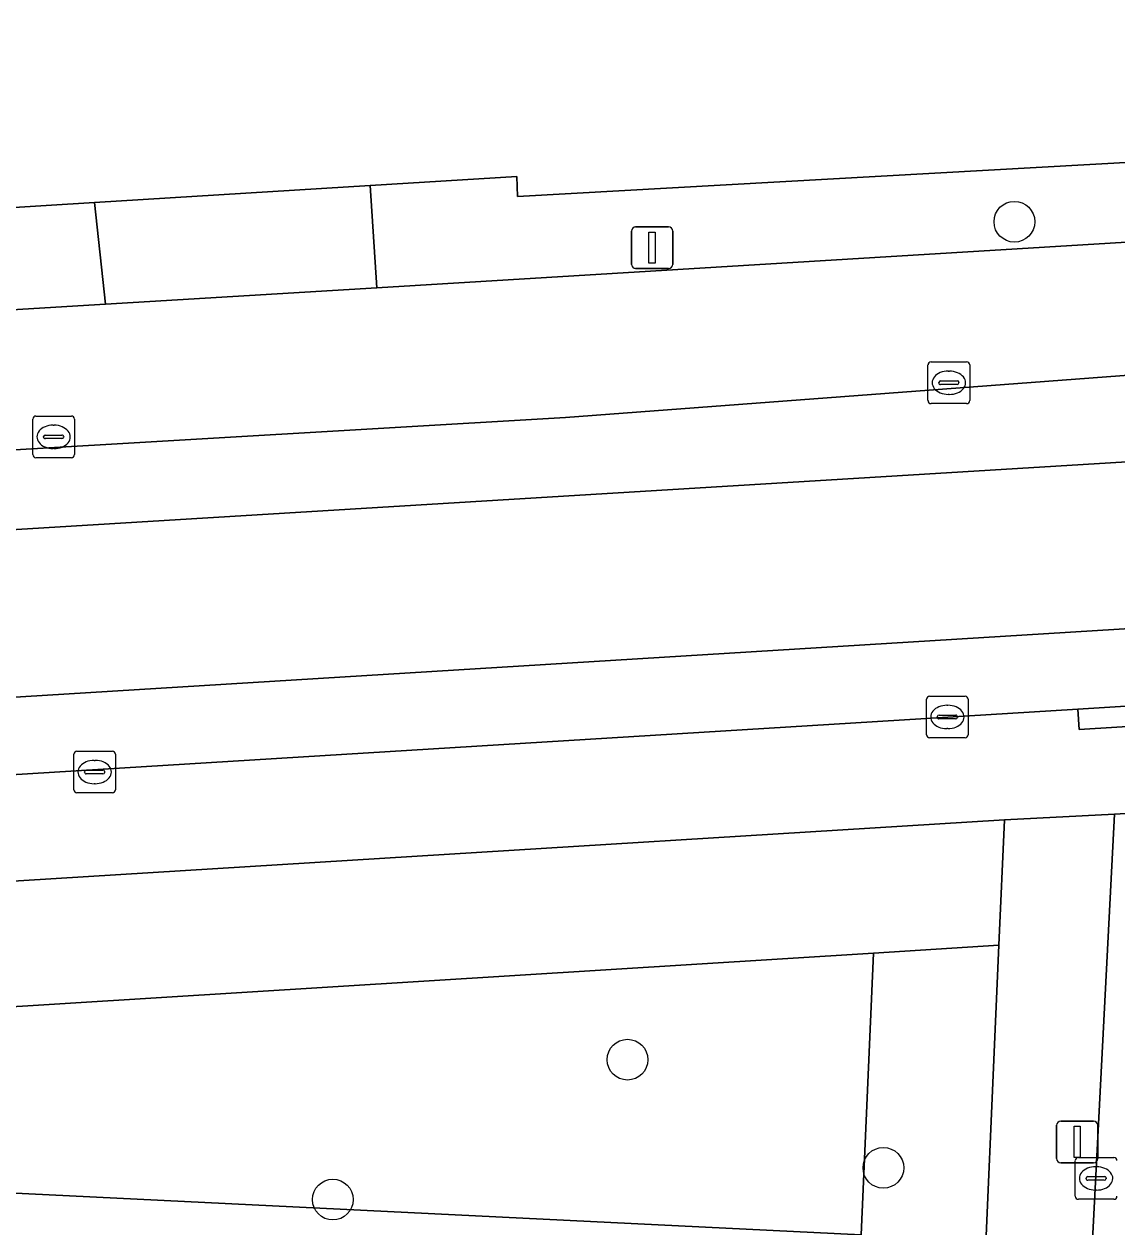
# Model space of a CAD drawing. Extents: x 162989 to 165008, y 383432 to 384338.
# Drawn here: x 164623.55 to 164649.79, y 384042.06 to 384070.93 of the extents above; entities that cross this region are included whole.
import ezdxf

# ---------------------------------------------------------------- set-up
doc = ezdxf.new("R2010")
doc.units = 0
for name, color, linetype in [('IMGEO_Boom', 7, 'Continuous'), ('IMGEO_Erf', 7, 'Continuous'), ('IMGEO_Groenvoorziening', 7, 'Continuous'), ('IMGEO_Kolk', 7, 'Continuous'), ('IMGEO_Lichtmast', 7, 'Continuous'), ('IMGEO_Parkeervlak_open', 7, 'Continuous'), ('IMGEO_Rijbaan_lokaal_gesloten', 7, 'Continuous'), ('IMGEO_Rijbaan_lokaal_open', 7, 'Continuous'), ('IMGEO_Voetpad_open', 7, 'Continuous')]:
    doc.layers.add(name, color=color, linetype=linetype)

msp = doc.modelspace()

# ---------------------------------------------------------------- linework, layer by layer
at = {"layer": 'IMGEO_Boom'}
for centre in [(164647.326, 384066.185), (164638.04, 384046.075), (164644.181, 384043.48), (164630.967, 384042.718)]:
    msp.add_circle(centre, 0.489, dxfattribs=at)
at = {"layer": 'IMGEO_Erf'}
msp.add_lwpolyline([(164580.599, 384063.656), (164600.028, 384064.811), (164600.009, 384065.081), (164607.717, 384065.559), (164625.247, 384066.645), (164631.862, 384067.055), (164635.381, 384067.273), (164635.401, 384066.793), (164650.428, 384067.633), (164660.705, 384068.263), (164683.601, 384069.668), (164693.816, 384070.294), (164700.768, 384070.722), (164700.808, 384070.462), (164708.107, 384070.929)], dxfattribs=at)
at = {"layer": 'IMGEO_Groenvoorziening'}
for points in [[(164646.954, 384048.821), (164647.086, 384051.835), (164613.969, 384049.786), (164609.937, 384049.54), (164591.481, 384048.37), (164590.48, 384029.682), (164593.475, 384029.506), (164594.267, 384044.3), (164594.334, 384045.542), (164643.943, 384048.633)], [(164596.465, 384029.331), (164597.022, 384041.161), (164646.512, 384038.728), (164646.954, 384048.821), (164643.943, 384048.633), (164643.647, 384041.872), (164594.267, 384044.3), (164593.475, 384029.506)], [(164594.267, 384044.3), (164643.647, 384041.872), (164643.943, 384048.633), (164594.334, 384045.542)]]:
    msp.add_lwpolyline(points, close=True, dxfattribs=at)
at = {"layer": 'IMGEO_Kolk'}
for p, q in [((164645.252, 384061.895), (164645.252, 384062.747)), ((164645.327, 384062.821), (164646.179, 384062.821)), ((164646.253, 384062.747), (164646.253, 384061.895)), ((164645.74, 384062.601), (164645.765, 384062.601)), ((164645.511, 384062.315), (164645.511, 384062.327)), ((164645.949, 384062.278), (164645.551, 384062.278)), ((164645.554, 384062.364), (164645.952, 384062.364)), ((164645.995, 384062.327), (164645.995, 384062.315)), ((164645.763, 384062.041), (164645.738, 384062.041)), ((164646.179, 384061.821), (164645.327, 384061.821)), ((164623.762, 384060.596), (164623.762, 384061.448)), ((164623.837, 384061.522), (164624.689, 384061.522)), ((164624.763, 384061.448), (164624.763, 384060.596)), ((164624.021, 384061.016), (164624.021, 384061.028)), ((164624.064, 384061.065), (164624.462, 384061.065)), ((164624.25, 384061.302), (164624.275, 384061.302)), ((164624.505, 384061.028), (164624.505, 384061.016)), ((164624.459, 384060.979), (164624.061, 384060.979)), ((164624.273, 384060.742), (164624.248, 384060.742)), ((164624.689, 384060.522), (164623.837, 384060.522)), ((164645.217, 384053.874), (164645.217, 384054.726)), ((164645.292, 384054.8), (164646.144, 384054.8)), ((164646.218, 384054.726), (164646.218, 384053.874)), ((164645.705, 384054.58), (164645.73, 384054.58)), ((164645.476, 384054.294), (164645.476, 384054.306)), ((164645.914, 384054.257), (164645.516, 384054.257)), ((164645.519, 384054.343), (164645.917, 384054.343)), ((164645.96, 384054.306), (164645.96, 384054.294)), ((164646.144, 384053.8), (164645.292, 384053.8)), ((164645.728, 384054.02), (164645.703, 384054.02)), ((164624.748, 384052.553), (164624.748, 384053.405)), ((164624.823, 384053.479), (164625.675, 384053.479)), ((164625.236, 384053.259), (164625.261, 384053.259)), ((164625.749, 384053.405), (164625.749, 384052.553)), ((164625.007, 384052.973), (164625.007, 384052.985)), ((164625.445, 384052.936), (164625.047, 384052.936)), ((164625.05, 384053.022), (164625.448, 384053.022)), ((164625.491, 384052.985), (164625.491, 384052.973)), ((164625.259, 384052.699), (164625.234, 384052.699)), ((164625.675, 384052.479), (164624.823, 384052.479)), ((164648.861, 384043.726), (164649.713, 384043.726)), ((164648.786, 384042.8), (164648.786, 384043.652)), ((164649.274, 384043.506), (164649.299, 384043.506)), ((164649.045, 384043.22), (164649.045, 384043.232)), ((164649.483, 384043.183), (164649.085, 384043.183)), ((164649.088, 384043.269), (164649.486, 384043.269)), ((164649.529, 384043.232), (164649.529, 384043.22)), ((164649.297, 384042.946), (164649.272, 384042.946)), ((164649.713, 384042.726), (164648.861, 384042.726))]:
    msp.add_line(p, q, dxfattribs=at)
for points in [[(164645.252, 384061.895), (164645.252, 384062.747)], [(164645.327, 384062.821), (164646.179, 384062.821)], [(164646.253, 384062.747), (164646.253, 384061.895)], [(164646.179, 384061.821), (164645.327, 384061.821)], [(164623.762, 384060.596), (164623.762, 384061.448)], [(164623.837, 384061.522), (164624.689, 384061.522)], [(164624.763, 384061.448), (164624.763, 384060.596)], [(164624.689, 384060.522), (164623.837, 384060.522)], [(164645.217, 384053.874), (164645.217, 384054.726)], [(164645.292, 384054.8), (164646.144, 384054.8)], [(164646.218, 384054.726), (164646.218, 384053.874)], [(164646.144, 384053.8), (164645.292, 384053.8)], [(164624.748, 384052.553), (164624.748, 384053.405)], [(164624.823, 384053.479), (164625.675, 384053.479)], [(164625.749, 384053.405), (164625.749, 384052.553)], [(164625.675, 384052.479), (164624.823, 384052.479)], [(164648.861, 384043.726), (164649.713, 384043.726)], [(164648.786, 384042.8), (164648.786, 384043.652)], [(164649.713, 384042.726), (164648.861, 384042.726)]]:
    msp.add_lwpolyline(points, dxfattribs=at)
for centre, radius, start, end in [((164645.329, 384062.745), 0.0765, 91.552, 178.448), ((164645.329, 384062.745), 0.0765, 91.552, 178.448), ((164646.177, 384062.745), 0.0765, 1.552, 88.448), ((164646.177, 384062.745), 0.0765, 1.552, 88.448), ((164645.551, 384062.324), 0.0403, 85.8775, 175.7526), ((164645.548, 384062.314), 0.0366, 178.938, 274.7102), ((164645.952, 384062.321), 0.043, 264.8664, 352.4533), ((164645.956, 384062.326), 0.0386, 1.7309, 96.639), ((164645.329, 384061.897), 0.0765, 181.552, 268.448), ((164645.329, 384061.897), 0.0765, 181.552, 268.448), ((164646.177, 384061.897), 0.0765, 271.552, 358.448), ((164646.177, 384061.897), 0.0765, 271.552, 358.448), ((164623.839, 384061.446), 0.0765, 91.552, 178.448), ((164623.839, 384061.446), 0.0765, 91.552, 178.448), ((164624.687, 384061.446), 0.0765, 1.552, 88.448), ((164624.687, 384061.446), 0.0765, 1.552, 88.448), ((164624.061, 384061.025), 0.0403, 85.8775, 175.7526), ((164624.058, 384061.015), 0.0366, 178.938, 274.7102), ((164624.462, 384061.022), 0.043, 264.8664, 352.4533), ((164624.466, 384061.027), 0.0386, 1.7309, 96.639), ((164623.839, 384060.598), 0.0765, 181.552, 268.448), ((164623.839, 384060.598), 0.0765, 181.552, 268.448), ((164624.687, 384060.598), 0.0765, 271.552, 358.448), ((164624.687, 384060.598), 0.0765, 271.552, 358.448), ((164645.294, 384054.724), 0.0765, 91.552, 178.448), ((164645.294, 384054.724), 0.0765, 91.552, 178.448), ((164646.142, 384054.724), 0.0765, 1.552, 88.448), ((164646.142, 384054.724), 0.0765, 1.552, 88.448), ((164645.516, 384054.303), 0.0403, 85.8775, 175.7526), ((164645.513, 384054.293), 0.0366, 178.938, 274.7102), ((164645.917, 384054.3), 0.043, 264.8664, 352.4533), ((164645.921, 384054.305), 0.0386, 1.7309, 96.639), ((164645.294, 384053.876), 0.0765, 181.552, 268.448), ((164645.294, 384053.876), 0.0765, 181.552, 268.448), ((164646.142, 384053.876), 0.0765, 271.552, 358.448), ((164646.142, 384053.876), 0.0765, 271.552, 358.448), ((164624.825, 384053.403), 0.0765, 91.552, 178.448), ((164624.825, 384053.403), 0.0765, 91.552, 178.448), ((164625.673, 384053.403), 0.0765, 1.552, 88.448), ((164625.673, 384053.403), 0.0765, 1.552, 88.448), ((164625.047, 384052.982), 0.0403, 85.8775, 175.7526), ((164625.044, 384052.972), 0.0366, 178.938, 274.7102), ((164625.448, 384052.979), 0.043, 264.8664, 352.4533), ((164625.452, 384052.984), 0.0386, 1.7309, 96.639), ((164624.825, 384052.555), 0.0765, 181.552, 268.448), ((164624.825, 384052.555), 0.0765, 181.552, 268.448), ((164625.673, 384052.555), 0.0765, 271.552, 358.448), ((164625.673, 384052.555), 0.0765, 271.552, 358.448), ((164648.863, 384043.65), 0.0765, 91.552, 178.448), ((164648.863, 384043.65), 0.0765, 91.552, 178.448), ((164649.711, 384043.65), 0.0765, 1.552, 88.448), ((164649.711, 384043.65), 0.0765, 1.552, 88.448), ((164649.085, 384043.229), 0.0403, 85.8775, 175.7526), ((164649.082, 384043.219), 0.0366, 178.938, 274.7102), ((164649.486, 384043.226), 0.043, 264.8664, 352.4533), ((164649.49, 384043.231), 0.0386, 1.7309, 96.639), ((164648.863, 384042.802), 0.0765, 181.552, 268.448), ((164648.863, 384042.802), 0.0765, 181.552, 268.448), ((164649.711, 384042.802), 0.0765, 271.552, 358.448), ((164649.711, 384042.802), 0.0765, 271.552, 358.448)]:
    msp.add_arc(centre, radius, start, end, dxfattribs=at)
for centre, major_axis, ratio, start_param, end_param in [((164645.739, 384062.321), (-0.387, 0.002), 0.722429, 4.712389, 7.853982), ((164645.764, 384062.321), (-0.39, 0.002), 0.717154, 1.570796, 4.712389), ((164624.249, 384061.022), (-0.387, 0.002), 0.722429, 4.712389, 7.853982), ((164624.274, 384061.022), (-0.39, 0.002), 0.717154, 1.570796, 4.712389), ((164645.704, 384054.3), (-0.387, 0.002), 0.722429, 4.712389, 7.853982), ((164645.729, 384054.3), (-0.39, 0.002), 0.717154, 1.570796, 4.712389), ((164625.235, 384052.979), (-0.387, 0.002), 0.722429, 4.712389, 7.853982), ((164625.26, 384052.979), (-0.39, 0.002), 0.717154, 1.570796, 4.712389), ((164649.273, 384043.226), (-0.387, 0.002), 0.722429, 4.712389, 7.853982), ((164649.298, 384043.226), (-0.39, 0.002), 0.717154, 1.570796, 4.712389)]:
    msp.add_ellipse(centre, major_axis=major_axis, ratio=ratio, start_param=start_param, end_param=end_param, dxfattribs=at)
at = {"layer": 'IMGEO_Lichtmast'}
for p, q in [((164638.134, 384065.162), (164638.134, 384065.962)), ((164638.134, 384065.962), (164638.134, 384065.162)), ((164638.234, 384066.062), (164639.024, 384066.062)), ((164639.024, 384066.062), (164638.234, 384066.062)), ((164639.124, 384065.962), (164639.124, 384065.162)), ((164639.124, 384065.162), (164639.124, 384065.962)), ((164639.024, 384065.062), (164638.234, 384065.062)), ((164638.234, 384065.062), (164639.024, 384065.062)), ((164648.437, 384044.601), (164649.227, 384044.601)), ((164649.227, 384044.601), (164648.437, 384044.601)), ((164648.337, 384043.701), (164648.337, 384044.501)), ((164648.337, 384044.501), (164648.337, 384043.701)), ((164649.327, 384044.501), (164649.327, 384043.701)), ((164649.327, 384043.701), (164649.327, 384044.501)), ((164649.227, 384043.601), (164648.437, 384043.601)), ((164648.437, 384043.601), (164649.227, 384043.601))]:
    msp.add_line(p, q, dxfattribs=at)
for points in [[(164638.554, 384065.937), (164638.704, 384065.937), (164638.704, 384065.187), (164638.554, 384065.187), (164638.554, 384065.937)], [(164648.757, 384044.476), (164648.907, 384044.476), (164648.907, 384043.726), (164648.757, 384043.726), (164648.757, 384044.476)]]:
    msp.add_lwpolyline(points, dxfattribs=at)
for centre, start, end in [((164638.234, 384065.962), 90, 180), ((164638.234, 384065.962), 90, 180), ((164639.024, 384065.962), 0, 90), ((164639.024, 384065.962), 360, 90), ((164638.234, 384065.162), 180, 270), ((164638.234, 384065.162), 180, 270), ((164639.024, 384065.162), 270, 0), ((164639.024, 384065.162), 270, 0), ((164648.437, 384044.501), 90, 180), ((164648.437, 384044.501), 90, 180), ((164649.227, 384044.501), 0, 90), ((164649.227, 384044.501), 360, 90), ((164648.437, 384043.701), 180, 270), ((164648.437, 384043.701), 180, 270), ((164649.227, 384043.701), 270, 0), ((164649.227, 384043.701), 270, 0)]:
    msp.add_arc(centre, 0.1, start, end, dxfattribs=at)
at = {"layer": 'IMGEO_Parkeervlak_open'}
for points in [[(164730.489, 384070.567), (164715.773, 384069.676), (164708.246, 384069.22), (164693.97, 384068.355), (164683.65, 384067.729), (164660.814, 384066.346), (164656.09, 384066.06), (164650.547, 384065.724), (164632.025, 384064.601), (164625.505, 384064.206), (164607.939, 384063.142), (164600.181, 384062.672), (164560.654, 384060.277), (164555.096, 384059.94), (164543.704, 384059.25), (164513.835, 384057.44), (164512.612, 384057.366), (164507.222, 384057.04), (164500, 384056.602), (164486.273, 384055.632), (164482.259, 384055.431), (164478.268, 384055.159), (164478.006, 384054.956), (164476.384, 384052.651)], [(164475.262, 384051.966), (164481.169, 384052.344), (164487.308, 384052.71), (164500.012, 384053.472), (164636.553, 384061.483), (164655.82, 384062.938)]]:
    msp.add_lwpolyline(points, dxfattribs=at)
at = {"layer": 'IMGEO_Rijbaan_lokaal_gesloten'}
for points in [[(164694.411, 384063.128), (164694.274, 384065.267), (164690.033, 384064.795), (164655.82, 384062.938), (164636.553, 384061.483), (164500.012, 384053.472), (164487.308, 384052.71), (164481.169, 384052.344), (164475.262, 384051.966), (164475.102, 384051.956), (164475.001, 384051.949), (164472.613, 384051.804), (164469.08, 384051.567), (164460.555, 384051.047), (164452.487, 384050.524)], [(164433.906, 384052.205), (164433.375, 384052.329), (164433.007, 384050.304), (164435.744, 384049.633), (164439.168, 384048.925), (164444.386, 384048.405), (164449.061, 384048.287), (164454.54, 384048.571), (164467.904, 384049.326), (164694.411, 384063.128)], [(164648.852, 384054.484), (164655.126, 384054.879), (164656.324, 384054.954), (164672.157, 384055.846), (164679.693, 384056.298), (164684.52, 384056.638), (164686.232, 384056.737), (164694.79, 384057.19), (164694.664, 384059.164), (164610.336, 384053.978), (164518.813, 384048.5), (164493.123, 384046.989), (164459.498, 384045.005), (164450.148, 384044.438), (164443.158, 384044.627), (164439.286, 384044.958), (164436.405, 384045.336), (164432.284, 384046.33), (164431.941, 384044.442)], [(164451.119, 384042.504), (164459.81, 384043.034), (164461.569, 384043.141), (164468.584, 384043.71), (164471.627, 384043.891), (164478.458, 384044.297), (164500, 384045.527), (164512.967, 384046.108), (164525.282, 384046.98), (164565.274, 384049.357), (164571.897, 384049.751), (164648.852, 384054.484)]]:
    msp.add_lwpolyline(points, dxfattribs=at)
msp.add_lwpolyline([(164694.664, 384059.164), (164694.477, 384062.092), (164694.411, 384063.128), (164467.904, 384049.326), (164454.54, 384048.571), (164449.061, 384048.287), (164444.386, 384048.405), (164439.168, 384048.925), (164435.744, 384049.633), (164433.007, 384050.304), (164432.284, 384046.33), (164436.405, 384045.336), (164439.286, 384044.958), (164443.158, 384044.627), (164450.148, 384044.438), (164459.498, 384045.005), (164493.123, 384046.989), (164518.813, 384048.5), (164610.336, 384053.978)], close=True, dxfattribs=at)
at = {"layer": 'IMGEO_Rijbaan_lokaal_open'}
msp.add_lwpolyline([(164597.262, 384036.203), (164596.906, 384030.619), (164624.171, 384029.097), (164653.596, 384027.682), (164653.786, 384031.246), (164653.899, 384033.364), (164654.009, 384035.442), (164654.9, 384052.26), (164649.732, 384051.964), (164648.91, 384036.171), (164648.857, 384035.429), (164648.629, 384034.712)], dxfattribs=at)
at = {"layer": 'IMGEO_Voetpad_open'}
for points in [[(164632.025, 384064.601), (164650.547, 384065.724), (164650.428, 384067.633), (164635.401, 384066.793), (164635.381, 384067.273), (164631.862, 384067.055)], [(164632.025, 384064.601), (164631.862, 384067.055), (164625.247, 384066.645), (164625.505, 384064.206)], [(164625.505, 384064.206), (164625.247, 384066.645), (164607.717, 384065.559), (164607.939, 384063.142)], [(164648.852, 384054.484), (164648.878, 384053.996), (164655.083, 384054.38), (164656.351, 384054.458), (164656.324, 384054.954), (164655.126, 384054.879)]]:
    msp.add_lwpolyline(points, close=True, dxfattribs=at)
for points in [[(164694.79, 384057.19), (164686.232, 384056.737), (164684.52, 384056.638), (164679.693, 384056.298), (164679.731, 384055.783), (164672.177, 384055.319), (164672.157, 384055.846), (164656.324, 384054.954), (164656.351, 384054.458), (164655.083, 384054.38), (164648.878, 384053.996), (164648.852, 384054.484), (164571.897, 384049.751), (164571.921, 384049.246), (164565.297, 384048.88), (164565.274, 384049.357), (164525.282, 384046.98), (164512.967, 384046.108), (164500, 384045.527), (164478.458, 384044.297), (164478.491, 384043.798), (164471.66, 384043.39), (164471.627, 384043.891), (164468.584, 384043.71)], [(164576.792, 384011.366), (164576.928, 384014.771), (164577.533, 384026.098), (164577.646, 384028.223), (164577.74, 384030.333), (164575.66, 384030.425), (164576.598, 384047.401), (164588.942, 384048.142), (164591.481, 384048.37), (164609.937, 384049.54), (164613.969, 384049.786), (164647.086, 384051.835), (164649.732, 384051.964), (164654.9, 384052.26), (164655.31, 384052.26), (164665.435, 384052.992), (164667.974, 384053.01), (164673.51, 384053.377), (164678.513, 384053.709), (164682.137, 384053.949), (164694.95, 384054.684), (164694.79, 384057.19)], [(164648.629, 384034.712), (164648.857, 384035.429), (164648.91, 384036.171), (164649.732, 384051.964), (164647.086, 384051.835), (164646.954, 384048.821), (164646.512, 384038.728), (164597.022, 384041.161), (164596.465, 384029.331), (164593.475, 384029.506), (164590.48, 384029.682), (164588.06, 384029.875), (164577.74, 384030.333), (164577.646, 384028.223), (164586.288, 384027.762), (164591.449, 384027.486), (164591.433, 384027.181), (164591.335, 384025.361), (164596.553, 384025.083), (164596.906, 384030.619)]]:
    msp.add_lwpolyline(points, dxfattribs=at)

doc.saveas('drawing.dxf')
